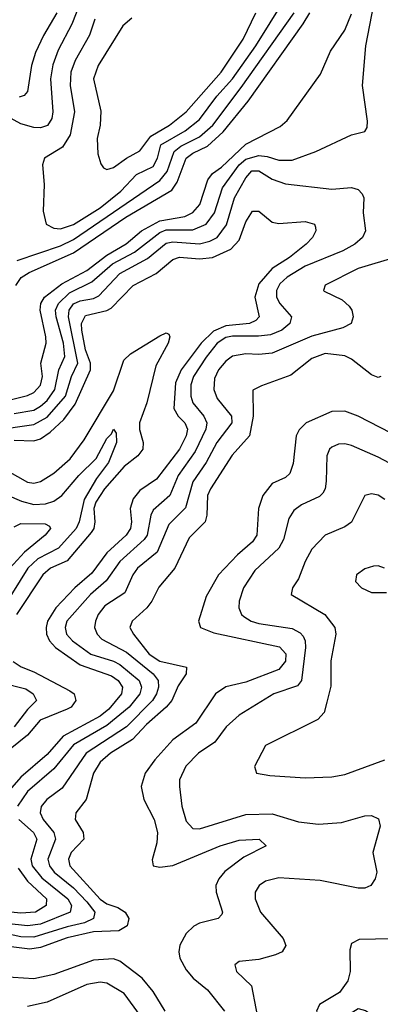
# Model space of a CAD drawing. Header units: inches. Extents: x 884549 to 1028252, y 526810 to 653624.
# Tile 656 of 656: x 990487 to 991577, y 562771 to 565749. Entities that reach past the tile are written whole.
import ezdxf

# ---------------------------------------------------------------- set-up
doc = ezdxf.new("R2010")
doc.units = ezdxf.units.IN
doc.header["$MEASUREMENT"] = 0
doc.layers.add('A9596', color=7, linetype='Continuous')

msp = doc.modelspace()

# ---------------------------------------------------------------- linework, layer by layer
at = {"layer": 'A9596', "color": 5}
for points, elevation in [([(990470, 564558), (990530, 564568.3), (990550, 564579.9), (990570, 564597.4), (990592.6, 564630), (990605, 564690), (990623.2, 564730), (990618.8, 564770), (990596.8, 564850), (990595.2, 564870), (990603.9, 564890), (990637.4, 564922.6), (990704.5, 564955.5), (990767.6, 565010), (990833.9, 565046.1), (990910, 565105.5), (990930, 565112.9), (991010, 565113.5), (991050, 565130.1), (991075.5, 565164.5), (991100.2, 565239.8), (991150.4, 565309.6), (991170, 565327.2), (991210, 565337.9), (991235.3, 565335.3), (991270, 565324.3), (991310, 565323.7), (991382.4, 565350), (991490, 565400.5), (991530, 565411), (991536.9, 565423.1), (991538, 565442), (991523.2, 565550), (991533, 565670), (991575.6, 565890)], 2060), ([(990673.1, 565806.9), (990644.6, 565735.4), (990603.4, 565656.6), (990587.3, 565612.7), (990580.2, 565570), (990587.4, 565470), (990583.6, 565450), (990571.3, 565428.7), (990550, 565421.8), (990530, 565422.3), (990490, 565433.9), (990440.6, 565460.6)], 2140), ([(990714.4, 565750), (990697.9, 565702.1), (990654.3, 565625.7), (990641.4, 565590), (990639.3, 565550), (990652.1, 565470), (990639.1, 565400.9), (990616.5, 565363.5), (990562, 565330), (990555.9, 565310), (990560.4, 565250), (990558.2, 565170), (990567.3, 565130), (990590, 565118.1), (990610, 565116.7), (990650, 565129.6), (990730, 565179.7), (990792.4, 565230), (990839.8, 565280.2), (990890, 565305.2), (990903.4, 565330), (990913.4, 565370), (990986.9, 565413.1), (991030, 565447.2), (991082.8, 565517.2), (991130.1, 565569.9), (991200.1, 565670), (991286.9, 565810)], 2160), ([(990450, 564597.3), (990510, 564612.1), (990530, 564621.3), (990550, 564643.4), (990555.8, 564670), (990551.2, 564710), (990566.4, 564770), (990565.8, 564790), (990548.5, 564870), (990550.7, 564890), (990562, 564910), (990614.1, 564950), (990690, 564990), (990750, 565037.1), (990808.7, 565071.3), (990854.9, 565110), (990910, 565140.1), (990986.4, 565153.6), (991010, 565165.7), (991031.3, 565190), (991055.4, 565264.6), (991070, 565283.7), (991096.9, 565303.1), (991170, 565372.1), (991273.8, 565426.2), (991295.6, 565444.4), (991395.8, 565584.2), (991426.5, 565653.5), (991470, 565717.6), (991490, 565766.9)], 2080), ([(990474.9, 564945.1), (990491.2, 564968.8), (990515.5, 564984.5), (990650, 565043.2), (990808, 565152), (990946.3, 565233.7), (990962.7, 565257.3), (990990.3, 565329.7), (991010, 565344.7), (991054, 565366), (991101.5, 565410), (991177.3, 565502.7), (991343.6, 565736.4), (991363.3, 565770)], 2120), ([(990479.5, 565020.5), (990610, 565065.3), (990650, 565083.9), (990910, 565262.2), (990933.1, 565290), (990953.9, 565350), (990974, 565366), (991030, 565394.6), (991070.7, 565430), (991156.7, 565543.3), (991316.8, 565770)], 2140), ([(990598.9, 565770), (990558.7, 565701.3), (990534.8, 565650), (990522.2, 565610), (990510, 565531.3), (990500.2, 565519.8), (990485.3, 565514.7)], 2120), ([(990826.1, 565753.9), (990798.3, 565730), (990723.8, 565610), (990709.6, 565570), (990732.2, 565472.2), (990730.4, 565430), (990721.2, 565390), (990723.4, 565343.4), (990732.4, 565312.4), (990740.5, 565300.5), (990750, 565295.8), (990770, 565302.2), (990809.5, 565330.5), (990850, 565351.7), (990883.3, 565396.7), (990940.1, 565430), (990990.1, 565469.9), (991096.2, 565590), (991162.5, 565690), (991200.8, 565770)], 2180), ([(990410, 564507.7), (990530, 564524.2), (990570, 564547.1), (990625.1, 564610), (990643.3, 564670), (990662.9, 564710), (990634.6, 564850), (990636.8, 564870), (990650, 564889.2), (990670, 564898.9), (990710, 564905.9), (990725.9, 564914.1), (990790, 564980.7), (990873.6, 565026.4), (990930, 565072.5), (990950, 565077), (991030, 565070.7), (991061.5, 565078.5), (991084, 565090), (991111.7, 565128.3), (991136.3, 565210), (991170, 565270.5), (991188.4, 565291.6), (991210, 565292), (991250, 565266), (991290, 565252), (991430, 565235.8), (991490, 565241.3), (991510, 565235), (991521.8, 565221.8), (991527.3, 565210), (991525.1, 565165.1), (991532.3, 565110), (991523.2, 565090), (991499.5, 565070), (991463.5, 565050), (991350, 565003.8), (991294.8, 564970), (991272.9, 564950), (991263, 564930), (991262.9, 564910), (991272.7, 564890), (991308.3, 564850), (991303.4, 564830), (991279.3, 564810), (991244.4, 564795.6), (991208.7, 564791.3), (991130, 564792.1), (991110, 564787.3), (991083.9, 564770), (991050, 564728.4), (991012.3, 564670), (991004.6, 564644.6), (991004.2, 564610), (991010.1, 564590), (991043.8, 564550), (991052.8, 564530), (991049.5, 564510), (991017.4, 564442.6), (990966.1, 564370), (990940.6, 564310), (990890, 564265.2), (990883.2, 564250), (990871.8, 564190), (990863.5, 564176.5), (990789.4, 564110), (990748.5, 564051.5), (990701.1, 564010), (990629.4, 563930), (990623.9, 563910), (990628.8, 563890), (990646, 563870), (990701.4, 563830), (990770, 563809.1), (990790, 563798.4), (990847.9, 563750), (990855, 563730), (990849.8, 563710), (990818, 563670), (990750, 563614.3), (990650, 563555.5), (990590, 563483.1), (990510, 563414.3), (990480.4, 563370)], 2040), ([(990470, 564477), (990530, 564474.7), (990550, 564481.4), (990578.8, 564501.2), (990619.9, 564540.1), (990654.4, 564585.6), (990701, 564690), (990700.7, 564710), (990685.7, 564750), (990674.4, 564810), (990673.5, 564830), (990685.7, 564854.3), (990750, 564869.3), (990763.3, 564876.7), (990830, 564944.7), (990899.3, 564980.7), (990950, 565024), (990970, 565030.8), (991030, 565025.5), (991070, 565029.7), (991125.4, 565054.6), (991150, 565081.9), (991170, 565137.2), (991190, 565169.4), (991210, 565170.1), (991250, 565136.6), (991270, 565132.7), (991350, 565138.2), (991377.6, 565130), (991380.9, 565120.9), (991382.3, 565110), (991371.6, 565090), (991353.1, 565070), (991302.6, 565030), (991250, 564996.4), (991209.6, 564950.4), (991197.1, 564910), (991210.5, 564850), (991200.9, 564839.1), (991181.3, 564830), (991110, 564822.6), (991073, 564807), (991035.2, 564770), (990974.6, 564690), (990957.7, 564650), (990952.7, 564572.7), (990965.5, 564550), (990986.2, 564530), (990993.8, 564510), (990990, 564490), (990970.1, 564450.1), (990900.7, 564359.3), (990850, 564324.7), (990830, 564299.6), (990820.8, 564270), (990825.1, 564230), (990821.5, 564210), (990808.4, 564190), (990750, 564136), (990704.9, 564075.1), (990653.4, 564030), (990596, 563970), (990571.1, 563930), (990566.4, 563910), (990568.4, 563890), (990577.4, 563870), (990594.7, 563850), (990670, 563797.2), (990764.6, 563764.6), (990784.3, 563750), (990797.1, 563730), (990794.7, 563710), (990756.1, 563663.9), (990730, 563642.2), (990617.9, 563582.1), (990570, 563526.7), (990490, 563457.5), (990413.2, 563370)], 2020), ([(991628.2, 565031.8), (991510, 564996.1), (991410, 564946), (991404.7, 564930), (991407.4, 564927.4), (991461.8, 564901.8), (991482.7, 564882.7), (991490.9, 564870), (991494.8, 564850), (991489.1, 564830), (991463.2, 564816.8), (991370, 564791.2), (991250, 564740.6), (991210, 564736), (991170, 564737.8), (991130, 564730.8), (991110, 564716.2), (991088.1, 564690), (991076, 564664), (991073.3, 564630), (991083.4, 564603.4), (991127.3, 564550), (991128.1, 564530), (991083, 564470), (991050.4, 564409.6), (991010, 564350.9), (990987.6, 564272.4), (990937.6, 564222.4), (990901.9, 564138.1), (990842.7, 564090), (990828.6, 564070), (990805, 564015), (990744.4, 563975.6), (990723.8, 563950), (990715.6, 563930), (990712.9, 563910), (990720.8, 563890), (990734.9, 563874.9), (990810, 563836), (990890.4, 563770), (990905.4, 563750), (990906.9, 563730), (990900.7, 563710), (990888.5, 563690), (990809.7, 563610.3), (990687.6, 563530), (990615.3, 563424.7), (990569, 563390), (990551.3, 563368.7), (990548.5, 563350), (990557.4, 563330), (990590.1, 563290), (990595.4, 563270), (990571.5, 563210), (990576.5, 563190), (990591.5, 563170), (990650, 563123.4), (990690, 563080.9), (990713.7, 563050), (990709.7, 563030), (990683, 563017), (990630, 563005.4), (990530, 562973.4), (990490, 562975), (990430, 562987.9)], 2060), ([(990450, 564384.3), (990510, 564350.1), (990530, 564347.4), (990550, 564352.2), (990590, 564377.4), (990639.1, 564420.9), (990681.9, 564478.1), (990770, 564626.1), (990801.2, 564718.8), (990822, 564738), (990910, 564792.3), (990930, 564802.2), (990938.1, 564798.1), (990941.1, 564790), (990935.3, 564770), (990898.2, 564701.8), (990871.5, 564590), (990849.3, 564530), (990849.1, 564509.1), (990860.1, 564470), (990858.8, 564450), (990843.8, 564430), (990802.2, 564397.8), (990743, 564330), (990717.5, 564290), (990710.7, 564270), (990713.5, 564230), (990710.6, 564210), (990702.5, 564197.5), (990630, 564112.4), (990580.3, 564090), (990557.2, 564070), (990477.7, 563950)], 1980), ([(991578.3, 564670), (991570, 564667.1), (991550, 564674.7), (991490, 564722.4), (991470, 564732.5), (991410, 564739.3), (991370, 564723.9), (991306.1, 564673.9), (991218.1, 564641.9), (991192, 564628), (991192.8, 564550), (991181.8, 564490), (991128.6, 564431.4), (991063.2, 564330), (991054.4, 564310), (991052.9, 564250), (991047.4, 564230), (990998.8, 564181.2), (990956, 564090), (990907.6, 564032.4), (990886.3, 563990), (990871, 563970), (990826.6, 563930), (990820.1, 563910), (990830.5, 563890), (990878.6, 563830), (990910, 563808.8), (990990.6, 563790.6), (990990.1, 563770), (990966.3, 563733.7), (990946.3, 563690), (990929.1, 563670), (990870, 563617.5), (990827.9, 563572.1), (990761.7, 563530), (990730, 563502.8), (990709.7, 563470), (990687.6, 563390), (990656.4, 563350), (990654.4, 563330), (990679, 563290), (990680.4, 563270), (990642.9, 563230), (990634.1, 563210), (990638.8, 563190), (990730, 563088.5), (990750, 563074.6), (990783.8, 563063.8), (990805.5, 563050), (990816.9, 563030), (990812.1, 563007.9), (990786.9, 562993.1), (990710, 562990.4), (990630, 562972.3), (990550, 562942.5), (990517.9, 562937.9), (990429.1, 562949.1)], 2080), ([(991610, 564497.8), (991509.8, 564550), (991470, 564564.8), (991430, 564563.5), (991352.2, 564530), (991331.2, 564508.8), (991322.2, 564490), (991313.3, 564406.7), (991303.8, 564376.2), (991290, 564364.2), (991250, 564345.6), (991221.4, 564310), (991208.4, 564270), (991203.6, 564190), (991190.5, 564170), (991144.9, 564130), (991088.1, 564070), (991050, 564004.2), (991027, 563930), (991033.2, 563910), (991073.9, 563893.9), (991272.5, 563852.5), (991291.3, 563831.3), (991290, 563809.1), (991270, 563783.4), (991170, 563745), (991110, 563730.6), (991078.8, 563710), (991018.9, 563621.1), (990950, 563570.3), (990895, 563510), (990866.4, 563470), (990854.4, 563430), (990861.6, 563390), (990893.4, 563330), (990903.4, 563290), (990901.1, 563258.9), (990887.6, 563207.6), (990890.5, 563190), (990910, 563185.3), (990950, 563190.6), (991092.7, 563250), (991150, 563267.3), (991210.5, 563270), (991232.2, 563250), (991164.5, 563215.5), (991107.3, 563172.7), (991088.3, 563150), (991079.6, 563130), (991080.5, 563110), (991099.8, 563050), (991097.5, 563042.5), (991087.2, 563030), (991030, 563016.4), (991012.7, 563007.3), (990990, 562985), (990970.8, 562950), (990968, 562930), (990971.3, 562910), (990990, 562875.4), (991011.5, 562850), (991054.2, 562814.2), (991106.3, 562750)], 2120), ([(990447.9, 564312.1), (990492.5, 564292.5), (990530, 564282.1), (990564.8, 564284.8), (990590, 564292.9), (990614.3, 564310), (990665.9, 564370), (990718.3, 564421.7), (990750, 564482.3), (990764.1, 564495.9), (990770, 564510.2), (990778.5, 564498.5), (990779.1, 564470), (990755, 564410), (990718.7, 564361.3), (990682.1, 564297.9), (990666.9, 564230), (990657.4, 564210), (990604.2, 564150), (990541.9, 564118.1), (990511.5, 564090), (990442.1, 563977.9)], 1960), ([(991636.5, 564390), (991570, 564425.5), (991490, 564461), (991470, 564466.3), (991450, 564465.4), (991430, 564455.6), (991423.2, 564450), (991415, 564430), (991412.9, 564352.9), (991410.1, 564329.9), (991403.1, 564316.9), (991393.2, 564306.8), (991338.4, 564281.6), (991315.9, 564264.1), (991300.2, 564239.8), (991283.8, 564176.2), (991270.1, 564150), (991197.2, 564082.8), (991163.3, 564030), (991150.1, 563990), (991149, 563970), (991156.8, 563950), (991163.9, 563943.9), (991186.5, 563930), (991210, 563922.7), (991310, 563907.8), (991334.6, 563894.6), (991343.8, 563883.8), (991349.7, 563870), (991350.7, 563850), (991338.9, 563750), (991326.2, 563733.8), (991255.2, 563710), (991150, 563645.5), (991110.8, 563610), (991076.2, 563563.8), (991027.5, 563530), (990988.9, 563491.1), (990970.1, 563450), (990970.1, 563430), (990977.3, 563370), (990990, 563324.6), (991010, 563303), (991030, 563301.2), (991170, 563345), (991250, 563347.4), (991330, 563323), (991390, 563315.9), (991459.7, 563320.3), (991530, 563341), (991550, 563341.8), (991571.8, 563331.8), (991576.5, 563310), (991554.4, 563230), (991566.3, 563170), (991560.8, 563150), (991548.2, 563130), (991530, 563122.2), (991510, 563122.6), (991395.2, 563144.8), (991270, 563153.2), (991230, 563143.5), (991210.3, 563130), (991198.8, 563110), (991198.2, 563090), (991214.2, 563050), (991282.9, 562970), (991290.9, 562949.1), (991280.3, 562930), (991259.7, 562920.3), (991210, 562906.8), (991150, 562899.8), (991137.4, 562890), (991141.8, 562870), (991187.2, 562827.2), (991214, 562690)], 2140), ([(991590, 564297.8), (991570, 564310.6), (991550, 564315), (991530, 564309.7), (991490, 564229), (991470, 564214.9), (991410, 564189.8), (991370, 564147), (991350.1, 564110), (991330, 564057.7), (991311.4, 564030), (991307, 564010), (991409.3, 563950), (991439, 563910), (991442.5, 563890), (991427.2, 563810), (991427.1, 563732.9), (991415.6, 563684.4), (991406.7, 563653.3), (991387.5, 563632.5), (991230, 563553.3), (991196.4, 563490), (991202.8, 563470), (991243.2, 563463.2), (991350, 563455.8), (991430, 563459.1), (991470, 563466.2), (991590, 563510.2)], 2160), ([(990470, 564215.2), (990490, 564225), (990563.6, 564223.6), (990577.2, 564217.2), (990579.7, 564210), (990563.9, 564190), (990501.5, 564138.5), (990457.3, 564090)], 1940), ([(991589.2, 564090), (991570, 564096.9), (991556.4, 564096.4), (991530, 564088), (991505.3, 564070), (991501.3, 564050), (991520.4, 564030), (991550, 564016.1), (991595.9, 564015.9)], 2180), ([(990467.6, 563807.6), (990491.3, 563791.3), (990530, 563776), (990638.8, 563718.8), (990651.8, 563710), (990657, 563690), (990642.1, 563670), (990630, 563663.1), (990548.4, 563630), (990510, 563585), (990457.9, 563542.1)], 1980), ([(990430, 563744.1), (990505.3, 563725.3), (990527.7, 563710), (990538, 563690), (990510, 563662.4), (990469.7, 563610.3)], 1960), ([(990484.3, 563330), (990528.7, 563290), (990538.4, 563270), (990520.3, 563210), (990524.4, 563190), (990553.5, 563153.5), (990632.3, 563090), (990643.5, 563070), (990639.4, 563050), (990550, 563012.9), (990510, 563007.7), (990390, 563021.6)], 2040), ([(990482.7, 563182.7), (990510, 563143.3), (990568.2, 563090), (990567, 563070), (990534.4, 563050), (990490, 563046.1), (990410, 563054.7)], 2020), ([(991611.2, 562968.8), (991513.1, 562966.9), (991490, 562955.1), (991484.2, 562935.8), (991485.3, 562870), (991478.4, 562841.6), (991453.7, 562806.3), (991393.4, 562770), (991384.4, 562750), (991393.4, 562730), (991410, 562719.5), (991430, 562715.8), (991450, 562721.3), (991510, 562758), (991532.1, 562752.1), (991550, 562740.5), (991563.6, 562723.6), (991570.2, 562710.2), (991580.6, 562620.6)], 2160), ([(990926.9, 562750), (990890.3, 562810), (990857, 562850), (990790, 562900.9), (990770, 562908.4), (990710, 562903.9), (990590, 562860.7), (990530, 562848.1), (990310, 562861.5), (990230, 562874.7), (990150, 562870.2), (990097.1, 562850), (990074.8, 562830), (990053.6, 562770)], 2120), ([(990890, 562684), (990803.1, 562803.1), (990750, 562834.7), (990730, 562838.3), (990690, 562831.1), (990570, 562777.5), (990510, 562764.4)], 2140)]:
    msp.add_lwpolyline(points, dxfattribs=dict(at, elevation=elevation))

doc.saveas('drawing.dxf')
